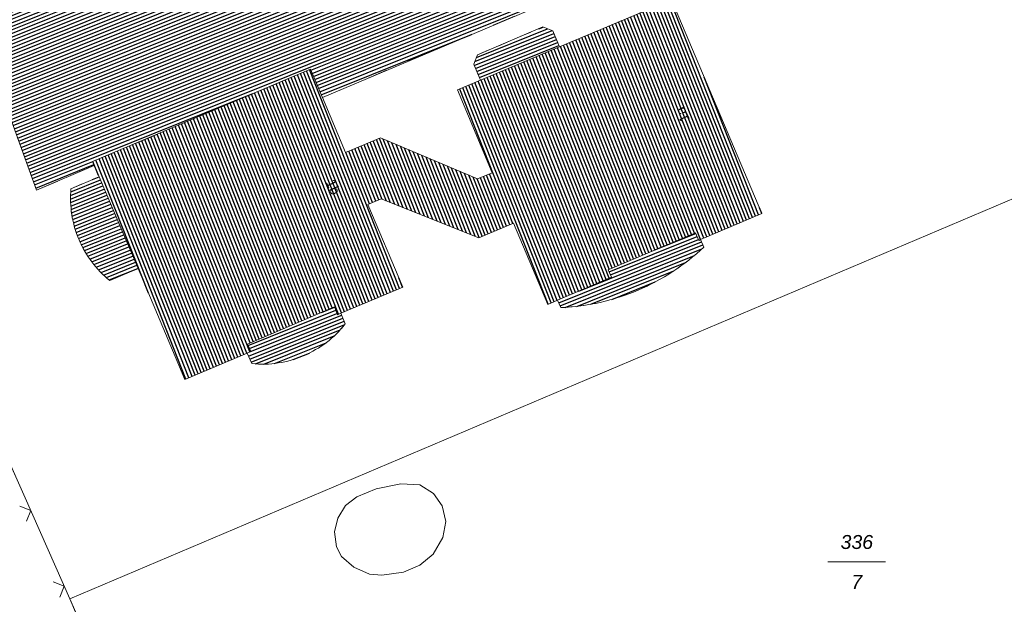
# Model space of a CAD drawing. Header units: metres. Extents: x 345144 to 348639, y 5629211 to 5635235.
# Tile 1015 of 1056: x 347558 to 347618, y 5631265 to 5631300. Entities that reach past the tile are written whole.
import ezdxf
from ezdxf.enums import TextEntityAlignment as Align

# ---------------------------------------------------------------- set-up
doc = ezdxf.new("R2010")
doc.units = ezdxf.units.M
doc.header["$MEASUREMENT"] = 0
doc.linetypes.add('4_4', pattern=[1.4, 0.7, -0.7])
doc.linetypes.add('8_8', pattern=[2.8, 1.4, -1.4])
for name, color, linetype in [('011 Gebäude', 7, 'Continuous'), ('081-083 Topographie', 7, 'Continuous'), ('AX Flurstück', 7, 'Continuous'), ('AX Gebäude', 7, 'Continuous'), ('Definitionslinie', 7, 'Continuous'), ('Präsentationsobjekt -Text (punktförmig)', 7, 'Continuous')]:
    doc.layers.add(name, color=color, linetype=linetype)
doc.styles.add('ARIAL', font='arial.ttf', dxfattribs={"height": 1})
doc.styles.add('ARIALIT', font='ariali.ttf', dxfattribs={"height": 1})
pattern_1 = [(201.882352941, (0, 0), (0.074540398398, -0.185590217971), [])]

msp = doc.modelspace()

# ---------------------------------------------------------------- hatches: boundary and pattern name
at = {"layer": '011 Gebäude', "true_color": 0x8f8f8f}
h = msp.add_hatch(dxfattribs=at)
h.set_pattern_fill('_USER', color=252, scale=0.2, angle=201.88235294, style=0, pattern_type=0)
h.set_pattern_definition(pattern_1)
h.paths.add_polyline_path([(347575.483, 5631307.964), (347578.802, 5631309.13), (347578.802, 5631309.13), (347578.641, 5631309.607), (347578.641, 5631309.607), (347584.042, 5631311.509), (347584.042, 5631311.509), (347584.213, 5631311.042), (347584.213, 5631311.042), (347584.335, 5631311.087), (347584.335, 5631311.087), (347588.132, 5631312.414), (347588.132, 5631312.414), (347587.243, 5631314.921), (347587.243, 5631314.921), (347589.929, 5631316.003), (347589.929, 5631316.003), (347590.511, 5631314.569), (347590.511, 5631314.569), (347596.228, 5631316.858), (347596.228, 5631316.858), (347597.454, 5631313.786), (347597.454, 5631313.786), (347590.242, 5631310.897), (347590.242, 5631310.897), (347593.566, 5631302.587), (347593.566, 5631302.587), (347576.39, 5631295.329), (347576.39, 5631295.329), (347575.669, 5631297.029), (347575.669, 5631297.029), (347562.524, 5631291.459), (347562.524, 5631291.459), (347562.624, 5631291.215), (347562.624, 5631291.215), (347559.132, 5631289.736), (347559.132, 5631289.736), (347557.028, 5631295.585), (347557.028, 5631295.585), (347556.382, 5631297.432), (347556.382, 5631297.432), (347555.728, 5631299.31), (347555.728, 5631299.31), (347555.204, 5631300.702), (347555.204, 5631300.702), (347559.031, 5631302.048), (347559.031, 5631302.048), (347559.224, 5631302.12), (347559.224, 5631302.12), (347559.072, 5631302.567), (347559.072, 5631302.567), (347564.503, 5631304.467), (347564.503, 5631304.467), (347564.635, 5631304.022), (347564.635, 5631304.022), (347564.838, 5631304.094), (347564.838, 5631304.094), (347568.675, 5631305.439), (347568.675, 5631305.439), (347566.871, 5631310.545), (347566.871, 5631310.545), (347567.775, 5631310.869), (347567.775, 5631310.869), (347567.964, 5631310.351), (347567.964, 5631310.351), (347572.401, 5631311.912), (347572.401, 5631311.912), (347572.222, 5631312.439), (347572.222, 5631312.439), (347573.126, 5631312.763), (347573.126, 5631312.763), (347574.884, 5631307.758), (347574.884, 5631307.758)], flags=0)
h = msp.add_hatch(dxfattribs=at)
h.set_pattern_fill('_USER', color=252, scale=0.2, angle=201.88235294, style=0, pattern_type=0)
h.set_pattern_definition(pattern_1)
h.paths.add_polyline_path([(347585.761, 5631297.9), (347589.712, 5631299.581), (347589.712, 5631299.581), (347590.303, 5631299.347), (347590.303, 5631299.347), (347590.704, 5631298.38), (347590.704, 5631298.38), (347585.939, 5631296.362), (347585.939, 5631296.362), (347585.528, 5631297.329), (347585.528, 5631297.329)], flags=0)
h = msp.add_hatch(dxfattribs=at)
h.set_pattern_fill('_USER', color=252, scale=0.2, angle=201.88235294, style=0, pattern_type=0)
h.set_pattern_definition(pattern_1)
h.paths.add_polyline_path([(347561.702, 5631286.739), (347561.623125, 5631286.924), (347561.556375, 5631287.110906), (347561.489625, 5631287.297813), (347561.435, 5631287.486625), (347561.380375, 5631287.675438), (347561.337875, 5631287.866156), (347561.295375, 5631288.056875), (347561.265, 5631288.2495), (347561.234625, 5631288.442125), (347561.216375, 5631288.636656), (347561.198125, 5631288.831188), (347561.192, 5631289.027625), (347561.185875, 5631289.224063), (347561.191875, 5631289.422406), (347561.197875, 5631289.62075), (347561.216, 5631289.821), (347561.216, 5631289.821), (347562.907, 5631290.543), (347562.907, 5631290.543), (347565.264, 5631285.004), (347565.264, 5631285.004), (347563.563, 5631284.282), (347563.563, 5631284.282), (347563.408625, 5631284.40675), (347563.263766, 5631284.538703), (347563.118906, 5631284.670656), (347562.983563, 5631284.809812), (347562.848219, 5631284.948969), (347562.722391, 5631285.095328), (347562.596563, 5631285.241688), (347562.48025, 5631285.39525), (347562.363938, 5631285.548813), (347562.257141, 5631285.709578), (347562.150344, 5631285.870344), (347562.053062, 5631286.038313), (347561.955781, 5631286.206281), (347561.868016, 5631286.381453), (347561.78025, 5631286.556625)], flags=0)
h = msp.add_hatch(dxfattribs=at)
h.set_pattern_fill('_USER', color=252, scale=0.2, angle=201.88235294, style=0, pattern_type=0)
h.set_pattern_definition(pattern_1)
h.paths.add_polyline_path([(347599.228, 5631286.756), (347599.419, 5631286.298), (347599.419, 5631286.298), (347599.20025, 5631286.090875), (347598.974187, 5631285.894906), (347598.748125, 5631285.698938), (347598.51475, 5631285.514125), (347598.281375, 5631285.329313), (347598.040688, 5631285.155656), (347597.8, 5631284.982), (347597.552, 5631284.8195), (347597.304, 5631284.657), (347597.048688, 5631284.505656), (347596.793375, 5631284.354313), (347596.53075, 5631284.214125), (347596.268125, 5631284.073938), (347595.998187, 5631283.944906), (347595.72825, 5631283.815875), (347595.451, 5631283.698), (347595.451, 5631283.698), (347595.17125, 5631283.579375), (347594.888531, 5631283.473969), (347594.605813, 5631283.368563), (347594.320125, 5631283.276375), (347594.034438, 5631283.184188), (347593.745781, 5631283.105219), (347593.457125, 5631283.02625), (347593.1655, 5631282.9605), (347592.873875, 5631282.89475), (347592.579281, 5631282.842219), (347592.284688, 5631282.789687), (347591.987125, 5631282.750375), (347591.689563, 5631282.711063), (347591.389031, 5631282.684969), (347591.0885, 5631282.658875), (347590.785, 5631282.646), (347590.785, 5631282.646), (347590.593, 5631283.084), (347590.593, 5631283.084), (347593.841, 5631284.473), (347593.841, 5631284.473), (347593.65, 5631284.931), (347593.65, 5631284.931), (347598.914, 5631287.159), (347598.914, 5631287.159), (347599.115, 5631286.701), (347599.115, 5631286.701)], flags=0)
h = msp.add_hatch(dxfattribs=at)
h.set_pattern_fill('_USER', color=252, scale=0.2, angle=201.88235294, style=0, pattern_type=0)
h.set_pattern_definition(pattern_1)
h.paths.add_polyline_path([(347577.512, 5631282.305), (347577.776, 5631281.664), (347577.776, 5631281.664), (347577.64975, 5631281.504), (347577.515859, 5631281.354), (347577.381969, 5631281.204), (347577.240438, 5631281.064), (347577.098906, 5631280.924), (347576.949734, 5631280.794), (347576.800563, 5631280.664), (347576.64375, 5631280.544), (347576.486938, 5631280.424), (347576.322484, 5631280.314), (347576.158031, 5631280.204), (347575.985938, 5631280.104), (347575.813844, 5631280.004), (347575.634109, 5631279.914), (347575.454375, 5631279.824), (347575.267, 5631279.744), (347575.267, 5631279.744), (347575.078375, 5631279.6635), (347574.887813, 5631279.595578), (347574.69725, 5631279.527656), (347574.50475, 5631279.472313), (347574.31225, 5631279.416969), (347574.117813, 5631279.374203), (347573.923375, 5631279.331438), (347573.727, 5631279.30125), (347573.530625, 5631279.271063), (347573.332313, 5631279.253453), (347573.134, 5631279.235844), (347572.93375, 5631279.230813), (347572.7335, 5631279.225781), (347572.531313, 5631279.233328), (347572.329125, 5631279.240875), (347572.125, 5631279.261), (347572.125, 5631279.261), (347571.85, 5631279.893), (347571.85, 5631279.893), (347572.064, 5631279.984), (347572.064, 5631279.984), (347571.863, 5631280.443), (347571.863, 5631280.443), (347577.117, 5631282.681), (347577.117, 5631282.681), (347577.308, 5631282.213), (347577.308, 5631282.213)], flags=0)
at = {"layer": 'AX Gebäude', "true_color": 0x4f4f4f}
h = msp.add_hatch(dxfattribs=at)
h.set_pattern_fill('_USER', color=251, scale=0.2, angle=111.52941176, style=0, pattern_type=0)
h.set_pattern_definition([(111.5294117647, (0, 0), (-0.186045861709, -0.07339575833), [])])
h.paths.add_polyline_path([(347590.703, 5631298.38), (347597.474, 5631301.237), (347602.923, 5631288.317), (347599.227, 5631286.756), (347599.115, 5631286.701), (347598.913, 5631287.159), (347593.649, 5631284.931), (347593.841, 5631284.473), (347590.592, 5631283.084), (347590.002, 5631282.838), (347587.93, 5631287.735), (347585.833, 5631286.86), (347579.934, 5631289.201), (347579.129, 5631288.863), (347581.248, 5631283.874), (347577.512, 5631282.305), (347577.308, 5631282.213), (347577.117, 5631282.681), (347571.863, 5631280.443), (347572.064, 5631279.984), (347571.85, 5631279.893), (347568.094, 5631278.304), (347565.264, 5631285.004), (347562.907, 5631290.543), (347562.624, 5631291.215), (347562.524, 5631291.459), (347575.669, 5631297.029), (347576.39, 5631295.329), (347577.796, 5631292), (347579.903, 5631292.885), (347585.766, 5631290.405), (347586.652, 5631290.779), (347584.544, 5631295.778), (347585.938, 5631296.362)], flags=0)

# ---------------------------------------------------------------- linework, layer by layer
at = {"layer": '011 Gebäude', "color": 251, "linetype": 'Continuous', "lineweight": 13, "true_color": 0x4f4f4f, "flags": 128}
for points in [[(347593.566, 5631302.587), (347576.39, 5631295.329), (347576.39, 5631295.329), (347575.669, 5631297.029), (347575.669, 5631297.029), (347562.524, 5631291.459), (347562.524, 5631291.459), (347562.624, 5631291.215), (347562.624, 5631291.215), (347559.132, 5631289.736), (347559.132, 5631289.736), (347557.028, 5631295.585)], [(347585.761, 5631297.9), (347589.712, 5631299.581), (347589.712, 5631299.581), (347590.303, 5631299.347), (347590.303, 5631299.347), (347590.704, 5631298.38), (347590.704, 5631298.38), (347585.939, 5631296.362), (347585.939, 5631296.362), (347585.528, 5631297.329), (347585.528, 5631297.329), (347585.761, 5631297.9)], [(347561.702, 5631286.739), (347561.623125, 5631286.924), (347561.556375, 5631287.110906), (347561.489625, 5631287.297813), (347561.435, 5631287.486625), (347561.380375, 5631287.675438), (347561.337875, 5631287.866156), (347561.295375, 5631288.056875), (347561.265, 5631288.2495), (347561.234625, 5631288.442125), (347561.216375, 5631288.636656), (347561.198125, 5631288.831188), (347561.192, 5631289.027625), (347561.185875, 5631289.224063), (347561.191875, 5631289.422406), (347561.197875, 5631289.62075), (347561.216, 5631289.821), (347561.216, 5631289.821), (347562.907, 5631290.543), (347562.907, 5631290.543), (347565.264, 5631285.004), (347565.264, 5631285.004), (347563.563, 5631284.282), (347563.563, 5631284.282), (347563.408625, 5631284.40675), (347563.263766, 5631284.538703), (347563.118906, 5631284.670656), (347562.983563, 5631284.809812), (347562.848219, 5631284.948969), (347562.722391, 5631285.095328), (347562.596563, 5631285.241688), (347562.48025, 5631285.39525), (347562.363938, 5631285.548813), (347562.257141, 5631285.709578), (347562.150344, 5631285.870344), (347562.053062, 5631286.038313), (347561.955781, 5631286.206281), (347561.868016, 5631286.381453), (347561.78025, 5631286.556625), (347561.702, 5631286.739)], [(347599.228, 5631286.756), (347599.419, 5631286.298), (347599.419, 5631286.298), (347599.20025, 5631286.090875), (347598.974187, 5631285.894906), (347598.748125, 5631285.698938), (347598.51475, 5631285.514125), (347598.281375, 5631285.329313), (347598.040688, 5631285.155656), (347597.8, 5631284.982), (347597.552, 5631284.8195), (347597.304, 5631284.657), (347597.048688, 5631284.505656), (347596.793375, 5631284.354313), (347596.53075, 5631284.214125), (347596.268125, 5631284.073938), (347595.998187, 5631283.944906), (347595.72825, 5631283.815875), (347595.451, 5631283.698), (347595.451, 5631283.698), (347595.17125, 5631283.579375), (347594.888531, 5631283.473969), (347594.605813, 5631283.368563), (347594.320125, 5631283.276375), (347594.034438, 5631283.184188), (347593.745781, 5631283.105219), (347593.457125, 5631283.02625), (347593.1655, 5631282.9605), (347592.873875, 5631282.89475), (347592.579281, 5631282.842219), (347592.284688, 5631282.789687), (347591.987125, 5631282.750375), (347591.689563, 5631282.711063), (347591.389031, 5631282.684969), (347591.0885, 5631282.658875), (347590.785, 5631282.646), (347590.785, 5631282.646), (347590.593, 5631283.084), (347590.593, 5631283.084), (347593.841, 5631284.473), (347593.841, 5631284.473), (347593.65, 5631284.931), (347593.65, 5631284.931), (347598.914, 5631287.159), (347598.914, 5631287.159), (347599.115, 5631286.701), (347599.115, 5631286.701), (347599.228, 5631286.756)], [(347577.512, 5631282.305), (347577.776, 5631281.664), (347577.776, 5631281.664), (347577.64975, 5631281.504), (347577.515859, 5631281.354), (347577.381969, 5631281.204), (347577.240438, 5631281.064), (347577.098906, 5631280.924), (347576.949734, 5631280.794), (347576.800563, 5631280.664), (347576.64375, 5631280.544), (347576.486938, 5631280.424), (347576.322484, 5631280.314), (347576.158031, 5631280.204), (347575.985938, 5631280.104), (347575.813844, 5631280.004), (347575.634109, 5631279.914), (347575.454375, 5631279.824), (347575.267, 5631279.744), (347575.267, 5631279.744), (347575.078375, 5631279.6635), (347574.887813, 5631279.595578), (347574.69725, 5631279.527656), (347574.50475, 5631279.472313), (347574.31225, 5631279.416969), (347574.117813, 5631279.374203), (347573.923375, 5631279.331438), (347573.727, 5631279.30125), (347573.530625, 5631279.271063), (347573.332313, 5631279.253453), (347573.134, 5631279.235844), (347572.93375, 5631279.230813), (347572.7335, 5631279.225781), (347572.531313, 5631279.233328), (347572.329125, 5631279.240875), (347572.125, 5631279.261), (347572.125, 5631279.261), (347571.85, 5631279.893), (347571.85, 5631279.893), (347572.064, 5631279.984), (347572.064, 5631279.984), (347571.863, 5631280.443), (347571.863, 5631280.443), (347577.117, 5631282.681), (347577.117, 5631282.681), (347577.308, 5631282.213), (347577.308, 5631282.213), (347577.512, 5631282.305)]]:
    msp.add_lwpolyline(points, dxfattribs=at)
at = {"layer": '081-083 Topographie', "color": 7, "linetype": 'Continuous', "lineweight": 5, "flags": 128}
for points in [[(347537.027, 5631319.313), (347540.529, 5631311.415), (347540.529, 5631311.415), (347547.574, 5631295.602), (347547.574, 5631295.602), (347558.457, 5631271.171), (347558.457, 5631271.171), (347561.141, 5631265.058), (347561.141, 5631265.058), (347562.984, 5631260.752), (347562.984, 5631260.752), (347573.942, 5631235.157)], [(347578.299, 5631266.976), (347579.234, 5631266.558), (347579.234, 5631266.558), (347579.987, 5631266.496), (347579.987, 5631266.496), (347581.286, 5631266.683), (347581.286, 5631266.683), (347582.286, 5631267.092), (347582.286, 5631267.092), (347583.074, 5631267.762), (347583.074, 5631267.762), (347583.662, 5631268.773), (347583.662, 5631268.773), (347583.849, 5631269.723), (347583.849, 5631269.723), (347583.622, 5631270.678), (347583.622, 5631270.678), (347583.109, 5631271.416), (347583.109, 5631271.416), (347582.269, 5631271.955), (347582.269, 5631271.955), (347581.124, 5631272.002), (347581.124, 5631272.002), (347579.634, 5631271.701), (347579.634, 5631271.701), (347578.471, 5631271.225), (347578.471, 5631271.225), (347577.787, 5631270.692), (347577.787, 5631270.692), (347577.316, 5631269.94), (347577.316, 5631269.94), (347577.123, 5631269.101), (347577.123, 5631269.101), (347577.255, 5631268.198), (347577.255, 5631268.198), (347577.555, 5631267.614), (347577.555, 5631267.614), (347578.299, 5631266.976)]]:
    msp.add_lwpolyline(points, dxfattribs=at)
at = {"layer": 'AX Flurstück', "color": 8, "linetype": 'Continuous', "lineweight": 13, "true_color": 0x808080, "flags": 128}
for points in [[(347558.458, 5631271.171), (347561.141, 5631265.058), (347572.91, 5631238.222), (347573.942, 5631235.157), (347583.121, 5631214.451), (347567.615, 5631206.936), (347554.681, 5631200.386), (347543.268, 5631194.596), (347520.498, 5631238.56), (347503.955, 5631270.533), (347486.095, 5631305.071), (347472.833, 5631330.626), (347472.537, 5631331.219), (347500.569, 5631340.299), (347489.06, 5631375.135), (347492.485, 5631376.203), (347493.091, 5631376.415), (347504.71, 5631347.927), (347507.619, 5631341.216), (347524.924, 5631346.821), (347537.028, 5631319.313), (347540.529, 5631311.415), (347558.458, 5631271.171)], [(347591.466, 5631338.305), (347613.532, 5631345.735), (347617.942, 5631328.823), (347619.125, 5631325.034), (347621.362, 5631317.288), (347628.212, 5631293.514), (347561.141, 5631265.058), (347558.458, 5631271.171), (347540.529, 5631311.415), (347537.028, 5631319.313), (347563.708, 5631328.976), (347586.595, 5631336.662), (347591.466, 5631338.305)], [(347561.141, 5631265.058), (347628.212, 5631293.514), (347629.528, 5631288.958), (347632.087, 5631277.826), (347634.622, 5631265.075), (347635.241, 5631261.958), (347573.942, 5631235.157), (347572.91, 5631238.222), (347561.141, 5631265.058)]]:
    msp.add_lwpolyline(points, dxfattribs=at)
at = {"layer": 'AX Gebäude', "color": 7, "linetype": 'Continuous', "lineweight": 5, "flags": 128}
msp.add_lwpolyline([(347590.703, 5631298.38), (347597.474, 5631301.237), (347602.923, 5631288.317), (347599.227, 5631286.756), (347599.115, 5631286.701), (347598.913, 5631287.159), (347593.649, 5631284.931), (347593.841, 5631284.473), (347590.592, 5631283.084), (347590.002, 5631282.838), (347587.93, 5631287.735), (347585.833, 5631286.86), (347579.934, 5631289.201), (347579.129, 5631288.863), (347581.248, 5631283.874), (347577.512, 5631282.305), (347577.308, 5631282.213), (347577.117, 5631282.681), (347571.863, 5631280.443), (347572.064, 5631279.984), (347571.85, 5631279.893), (347568.094, 5631278.304), (347565.264, 5631285.004), (347562.907, 5631290.543), (347562.624, 5631291.215), (347562.524, 5631291.459), (347575.669, 5631297.029), (347576.39, 5631295.329), (347577.796, 5631292), (347579.903, 5631292.885), (347585.766, 5631290.405), (347586.652, 5631290.779), (347584.544, 5631295.778), (347585.938, 5631296.362), (347590.703, 5631298.38)], dxfattribs=at)
at = {"layer": 'Definitionslinie', "color": 250, "linetype": '8_8', "lineweight": 5, "true_color": 0x2e2e2e, "flags": 128}
for points in [[(347576.39, 5631295.329), (347593.566, 5631302.587)], [(347562.524, 5631291.459), (347575.669, 5631297.029)], [(347575.669, 5631297.029), (347576.39, 5631295.329)], [(347557.028, 5631295.585), (347559.132, 5631289.736)], [(347559.132, 5631289.736), (347562.624, 5631291.215)], [(347562.524, 5631291.459), (347562.624, 5631291.215)]]:
    msp.add_lwpolyline(points, dxfattribs=at)
at = {"layer": 'Definitionslinie', "color": 250, "linetype": '4_4', "lineweight": 5, "true_color": 0x2e2e2e, "flags": 128}
for points in [[(347585.761, 5631297.9), (347589.712, 5631299.581)], [(347589.712, 5631299.581), (347590.303, 5631299.347)], [(347590.303, 5631299.347), (347590.704, 5631298.38)], [(347585.528, 5631297.329), (347585.761, 5631297.9)], [(347585.528, 5631297.329), (347585.939, 5631296.362)], [(347561.216, 5631289.821), (347562.907, 5631290.543)], [(347561.216, 5631289.821), (347561.197875, 5631289.62075), (347561.191875, 5631289.422406), (347561.185875, 5631289.224063), (347561.192, 5631289.027625), (347561.198125, 5631288.831188), (347561.216375, 5631288.636656), (347561.234625, 5631288.442125), (347561.265, 5631288.2495), (347561.295375, 5631288.056875), (347561.337875, 5631287.866156), (347561.380375, 5631287.675438), (347561.435, 5631287.486625), (347561.489625, 5631287.297813), (347561.556375, 5631287.110906), (347561.623125, 5631286.924), (347561.702, 5631286.739)], [(347561.702, 5631286.739), (347561.78025, 5631286.556625), (347561.868016, 5631286.381453), (347561.955781, 5631286.206281), (347562.053062, 5631286.038313), (347562.150344, 5631285.870344), (347562.257141, 5631285.709578), (347562.363938, 5631285.548813), (347562.48025, 5631285.39525), (347562.596563, 5631285.241688), (347562.722391, 5631285.095328), (347562.848219, 5631284.948969), (347562.983563, 5631284.809812), (347563.118906, 5631284.670656), (347563.263766, 5631284.538703), (347563.408625, 5631284.40675), (347563.563, 5631284.282)], [(347595.451, 5631283.698), (347595.72825, 5631283.815875), (347595.998187, 5631283.944906), (347596.268125, 5631284.073938), (347596.53075, 5631284.214125), (347596.793375, 5631284.354313), (347597.048688, 5631284.505656), (347597.304, 5631284.657), (347597.552, 5631284.8195), (347597.8, 5631284.982), (347598.040688, 5631285.155656), (347598.281375, 5631285.329313), (347598.51475, 5631285.514125), (347598.748125, 5631285.698938), (347598.974187, 5631285.894906), (347599.20025, 5631286.090875), (347599.419, 5631286.298)], [(347599.228, 5631286.756), (347599.419, 5631286.298)], [(347563.563, 5631284.282), (347565.264, 5631285.004)], [(347590.785, 5631282.646), (347591.0885, 5631282.658875), (347591.389031, 5631282.684969), (347591.689563, 5631282.711063), (347591.987125, 5631282.750375), (347592.284688, 5631282.789687), (347592.579281, 5631282.842219), (347592.873875, 5631282.89475), (347593.1655, 5631282.9605), (347593.457125, 5631283.02625), (347593.745781, 5631283.105219), (347594.034438, 5631283.184188), (347594.320125, 5631283.276375), (347594.605813, 5631283.368563), (347594.888531, 5631283.473969), (347595.17125, 5631283.579375), (347595.451, 5631283.698)], [(347590.593, 5631283.084), (347590.785, 5631282.646)], [(347577.512, 5631282.305), (347577.776, 5631281.664)], [(347575.267, 5631279.744), (347575.454375, 5631279.824), (347575.634109, 5631279.914), (347575.813844, 5631280.004), (347575.985938, 5631280.104), (347576.158031, 5631280.204), (347576.322484, 5631280.314), (347576.486938, 5631280.424), (347576.64375, 5631280.544), (347576.800563, 5631280.664), (347576.949734, 5631280.794), (347577.098906, 5631280.924), (347577.240438, 5631281.064), (347577.381969, 5631281.204), (347577.515859, 5631281.354), (347577.64975, 5631281.504), (347577.776, 5631281.664)], [(347571.85, 5631279.893), (347572.125, 5631279.261)], [(347572.125, 5631279.261), (347572.329125, 5631279.240875), (347572.531313, 5631279.233328), (347572.7335, 5631279.225781), (347572.93375, 5631279.230813), (347573.134, 5631279.235844), (347573.332313, 5631279.253453), (347573.530625, 5631279.271063), (347573.727, 5631279.30125), (347573.923375, 5631279.331438), (347574.117813, 5631279.374203), (347574.31225, 5631279.416969), (347574.50475, 5631279.472313), (347574.69725, 5631279.527656), (347574.887813, 5631279.595578), (347575.078375, 5631279.6635), (347575.267, 5631279.744)]]:
    msp.add_lwpolyline(points, dxfattribs=at)
at = {"layer": 'Definitionslinie', "color": 7, "linetype": 'Continuous', "lineweight": 5, "flags": 128}
for points in [[(347547.574, 5631295.602), (347558.457, 5631271.171)], [(347579.634, 5631271.701), (347581.124, 5631272.002)], [(347581.124, 5631272.002), (347582.269, 5631271.955)], [(347578.471, 5631271.225), (347579.634, 5631271.701)], [(347582.269, 5631271.955), (347583.109, 5631271.416)], [(347583.109, 5631271.416), (347583.622, 5631270.678)], [(347558.457, 5631271.171), (347561.141, 5631265.058)], [(347577.787, 5631270.692), (347578.471, 5631271.225)], [(347558.537, 5631269.745), (347558.794, 5631270.404), (347558.135, 5631270.66)], [(347558.537, 5631269.745), (347558.794, 5631270.404), (347558.135, 5631270.66)], [(347577.316, 5631269.94), (347577.787, 5631270.692)], [(347583.622, 5631270.678), (347583.849, 5631269.723)], [(347577.123, 5631269.101), (347577.316, 5631269.94)], [(347583.662, 5631268.773), (347583.849, 5631269.723)], [(347577.123, 5631269.101), (347577.255, 5631268.198)], [(347583.074, 5631267.762), (347583.662, 5631268.773)], [(347577.255, 5631268.198), (347577.555, 5631267.614)], [(347577.555, 5631267.614), (347578.299, 5631266.976)], [(347582.286, 5631267.092), (347583.074, 5631267.762)], [(347578.299, 5631266.976), (347579.234, 5631266.558)], [(347579.987, 5631266.496), (347581.286, 5631266.683)], [(347581.286, 5631266.683), (347582.286, 5631267.092)], [(347560.547, 5631265.167), (347560.804, 5631265.825), (347560.145, 5631266.082)], [(347560.547, 5631265.167), (347560.804, 5631265.825), (347560.145, 5631266.082)], [(347579.234, 5631266.558), (347579.987, 5631266.496)], [(347561.141, 5631265.058), (347562.984, 5631260.752), (347562.984, 5631260.752), (347573.942, 5631235.157)]]:
    msp.add_lwpolyline(points, dxfattribs=at)
at = {"layer": 'Präsentationsobjekt -Text (punktförmig)', "color": 251, "linetype": 'Continuous', "lineweight": 13, "true_color": 0x5e5e5e, "flags": 128}
msp.add_lwpolyline([(347606.9184, 5631267.29152), (347610.3996, 5631267.29152)], dxfattribs=at)

# ---------------------------------------------------------------- texts
at = {"layer": 'Präsentationsobjekt -Text (punktförmig)', "color": 7, "style": 'ARIAL'}
for s, height, rotation, p in [('1a', 0.5894702, 115.16453168, (347598.397, 5631294.419)), ('1b', 0.58947, -64.92672418, (347576.78, 5631289.799))]:
    msp.add_text(s, height=height, rotation=rotation, dxfattribs=at).set_placement(p, align=Align.CENTER)
at = {"layer": 'Präsentationsobjekt -Text (punktförmig)', "color": 8, "true_color": 0x808080, "style": 'ARIALIT'}
for s, p in [('336', (347608.659, 5631268.49488)), ('7', (347608.659, 5631266.08816))]:
    msp.add_text(s, height=0.8421, dxfattribs=at).set_placement(p, align=Align.MIDDLE_CENTER)

doc.saveas('drawing.dxf')
